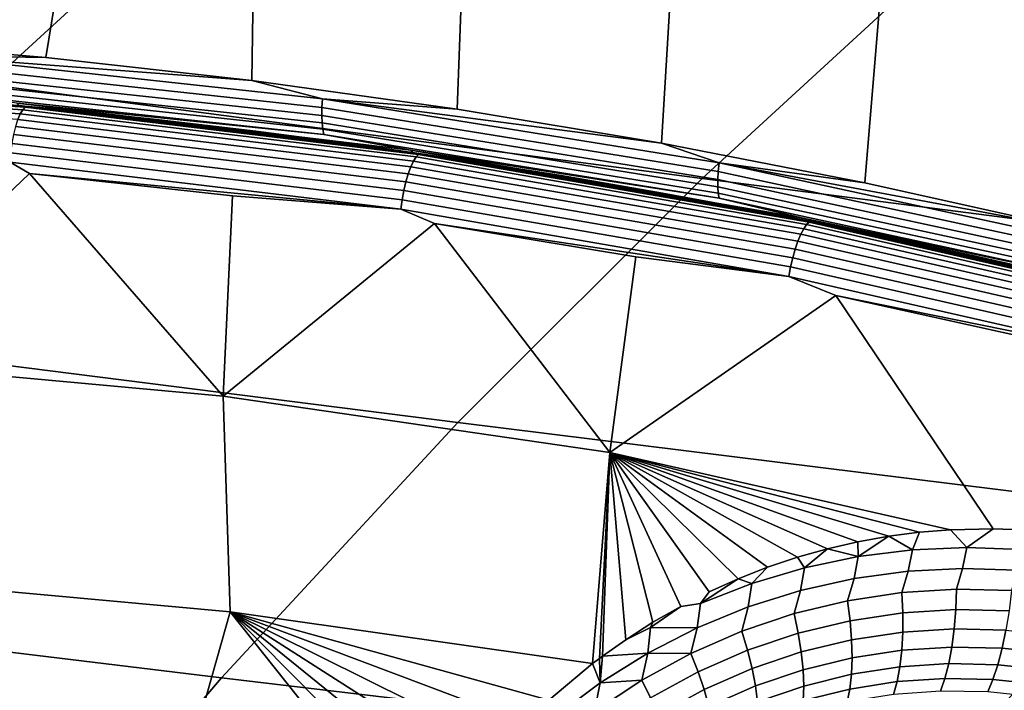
# Model space of a CAD drawing. Header units: metres. Extents: x -240 to 45, y -77 to 27.
# Tile 282 of 656: x -215.1 to -213.2, y 13.81 to 15.1. Entities that reach past the tile are written whole.
import ezdxf

# ---------------------------------------------------------------- set-up
doc = ezdxf.new("R2010")
doc.units = ezdxf.units.M
doc.layers.add('solid_102011X2', color=7, linetype='CONTINUOUS')

msp = doc.modelspace()

# ---------------------------------------------------------------- linework, layer by layer
at = {"layer": 'solid_102011X2'}
for points in [[(-215.847519, 15.08611, 272.014862), (-215.532791, 17.842951, 271.936371), (-215.071533, 17.77973, 271.821381), (-215.448105, 15.063365, 271.915253)], [(-215.448105, 15.063365, 271.915253), (-215.071533, 17.77973, 271.821381), (-214.61235, 17.705538, 271.706879), (-215.049561, 15.029841, 271.815887)], [(-214.651993, 14.985543, 271.716766), (-215.049561, 15.029841, 271.815887), (-214.61235, 17.705538, 271.706879)], [(-214.651993, 14.985543, 271.716766), (-214.61235, 17.705538, 271.706879), (-214.155533, 17.620461, 271.592987), (-214.25592, 14.930537, 271.618011)], [(-214.25592, 14.930537, 271.618011), (-214.155533, 17.620461, 271.592987), (-213.701431, 17.524557, 271.479767), (-213.861389, 14.864829, 271.519653)], [(-213.861389, 14.864829, 271.519653), (-213.701431, 17.524557, 271.479767), (-213.25032, 17.417942, 271.36731), (-213.468964, 14.788527, 271.421814)], [(-213.468964, 14.788527, 271.421814), (-213.25032, 17.417942, 271.36731), (-212.802551, 17.300707, 271.255646), (-213.078674, 14.701639, 271.324493)], [(-211.425323, 15.478531, 303.337738), (-212.795776, 15.668876, 301.692627), (-213.296494, 15.2445, 302.055603), (-211.917648, 15.059723, 303.699371)], [(-214.665756, 15.431815, 300.40387), (-216.023529, 15.621344, 298.743652), (-216.527435, 15.161757, 299.097717), (-215.160782, 14.978139, 300.757446)], [(-213.296494, 15.2445, 302.055603), (-214.665756, 15.431815, 300.40387), (-215.160782, 14.978139, 300.757446), (-213.78302, 14.796701, 302.408295)], [(-211.917648, 15.059723, 303.699371), (-213.296494, 15.2445, 302.055603), (-213.78302, 14.796701, 302.408295), (-212.396042, 14.617742, 304.050781)], [(-215.286896, 15.033851, 271.876617), (-215.448105, 15.063365, 271.915253), (-215.049561, 15.029841, 271.815887)], [(-215.286896, 15.033851, 271.876617), (-214.516006, 14.950555, 271.684418), (-214.517044, 14.933837, 271.689301), (-215.287094, 15.017043, 271.881317)], [(-215.286896, 15.033851, 271.876617), (-215.049561, 15.029841, 271.815887), (-214.651993, 14.985543, 271.716766)], [(-215.286896, 15.033851, 271.876617), (-214.651993, 14.985543, 271.716766), (-214.516006, 14.950555, 271.684418)], [(-215.287094, 15.017043, 271.881317), (-214.517044, 14.933837, 271.689301), (-214.517258, 14.918148, 271.69693), (-215.28653, 15.00127, 271.888733)], [(-215.28653, 15.00127, 271.888733), (-214.517258, 14.918148, 271.69693), (-214.516632, 14.903967, 271.707092), (-215.285202, 14.987013, 271.898712)], [(-215.861053, 14.972704, 272.100708), (-215.098953, 14.921256, 271.910614), (-215.1035, 14.910303, 271.896545), (-215.865051, 14.961707, 272.086517)], [(-215.85675, 14.980815, 272.116669), (-215.094238, 14.929332, 271.926453), (-215.098953, 14.921256, 271.910614), (-215.861053, 14.972704, 272.100708)], [(-215.094238, 14.929332, 271.926453), (-215.85675, 14.980815, 272.116669), (-215.852264, 14.985766, 272.13382), (-215.089523, 14.934258, 271.943542)], [(-215.089523, 14.934258, 271.943542), (-215.852264, 14.985766, 272.13382), (-215.237106, 14.949328, 271.99884)], [(-213.78302, 14.796701, 302.408295), (-215.160782, 14.978139, 300.757446), (-215.64061, 14.501496, 301.100128), (-214.254639, 14.326181, 302.750153)], [(-215.285202, 14.987013, 271.898712), (-214.516632, 14.903967, 271.707092), (-214.515198, 14.891725, 271.719452), (-215.283173, 14.974705, 271.910919)], [(-215.283173, 14.974705, 271.910919), (-214.515198, 14.891725, 271.719452), (-214.513, 14.881793, 271.733612), (-215.280487, 14.964722, 271.924957)], [(-214.516006, 14.950555, 271.684418), (-214.651993, 14.985543, 271.716766), (-214.25592, 14.930537, 271.618011)], [(-215.280487, 14.964722, 271.924957), (-214.513, 14.881793, 271.733612), (-215.104935, 14.942291, 271.897491)], [(-215.045532, 14.931362, 271.917969), (-215.039307, 14.931512, 271.949463), (-215.237106, 14.949328, 271.99884), (-215.243362, 14.949203, 271.967285)], [(-215.101257, 14.937792, 271.91394), (-215.045532, 14.931362, 271.917969), (-215.243362, 14.949203, 271.967285)], [(-215.089523, 14.934258, 271.943542), (-215.237106, 14.949328, 271.99884), (-215.039307, 14.931512, 271.949463)], [(-215.104935, 14.942291, 271.897491), (-214.345383, 14.851341, 271.70813), (-214.341919, 14.846868, 271.72464), (-215.101257, 14.937792, 271.91394)], [(-214.513, 14.881793, 271.733612), (-214.345383, 14.851341, 271.70813), (-215.104935, 14.942291, 271.897491)], [(-215.101257, 14.937792, 271.91394), (-214.341919, 14.846868, 271.72464), (-215.045532, 14.931362, 271.917969)], [(-214.335251, 14.838223, 271.737122), (-215.094238, 14.929332, 271.926453), (-215.089523, 14.934258, 271.943542), (-214.330276, 14.843108, 271.75415)], [(-215.089523, 14.934258, 271.943542), (-215.039307, 14.931512, 271.949463), (-214.841766, 14.911024, 271.900177)], [(-215.089523, 14.934258, 271.943542), (-214.841766, 14.911024, 271.900177), (-214.644531, 14.88787, 271.850952)], [(-215.089523, 14.934258, 271.943542), (-214.644531, 14.88787, 271.850952), (-214.447647, 14.862054, 271.801819)], [(-214.330276, 14.843108, 271.75415), (-215.089523, 14.934258, 271.943542), (-214.447647, 14.862054, 271.801819)], [(-214.516006, 14.950555, 271.684418), (-213.750244, 14.826879, 271.4935), (-213.752106, 14.810294, 271.498596), (-214.517044, 14.933837, 271.689301)], [(-214.516006, 14.950555, 271.684418), (-214.25592, 14.930537, 271.618011), (-213.861389, 14.864829, 271.519653)], [(-214.516006, 14.950555, 271.684418), (-213.861389, 14.864829, 271.519653), (-213.750244, 14.826879, 271.4935)], [(-215.098953, 14.921256, 271.910614), (-214.340347, 14.830204, 271.721344), (-214.345428, 14.819324, 271.707397), (-215.1035, 14.910303, 271.896545)], [(-215.094238, 14.929332, 271.926453), (-214.335251, 14.838223, 271.737122), (-214.340347, 14.830204, 271.721344), (-215.098953, 14.921256, 271.910614)], [(-214.847961, 14.910851, 271.868683), (-214.841766, 14.911024, 271.900177), (-215.039307, 14.931512, 271.949463), (-215.045532, 14.931362, 271.917969)], [(-214.341919, 14.846868, 271.72464), (-214.847961, 14.910851, 271.868683), (-215.045532, 14.931362, 271.917969)], [(-214.517044, 14.933837, 271.689301), (-213.752106, 14.810294, 271.498596), (-213.753082, 14.79473, 271.506409), (-214.517258, 14.918148, 271.69693)], [(-214.517258, 14.918148, 271.69693), (-213.753082, 14.79473, 271.506409), (-213.753159, 14.780662, 271.516724), (-214.516632, 14.903967, 271.707092)], [(-215.107712, 14.896845, 271.884735), (-214.350296, 14.805953, 271.69574), (-214.354797, 14.790541, 271.686768), (-215.11145, 14.881336, 271.875549)], [(-215.1035, 14.910303, 271.896545), (-214.345428, 14.819324, 271.707397), (-214.350296, 14.805953, 271.69574), (-215.107712, 14.896845, 271.884735)], [(-214.650696, 14.887672, 271.819519), (-214.644531, 14.88787, 271.850952), (-214.841766, 14.911024, 271.900177), (-214.847961, 14.910851, 271.868683)], [(-214.341919, 14.846868, 271.72464), (-214.650696, 14.887672, 271.819519), (-214.847961, 14.910851, 271.868683)], [(-214.516632, 14.903967, 271.707092), (-213.753159, 14.780662, 271.516724), (-213.752335, 14.768517, 271.529236), (-214.515198, 14.891725, 271.719452)], [(-215.11145, 14.881336, 271.875549), (-214.354797, 14.790541, 271.686768), (-214.35878, 14.773611, 271.680756), (-215.114594, 14.864302, 271.869354)], [(-214.453766, 14.861833, 271.770416), (-214.447647, 14.862054, 271.801819), (-214.644531, 14.88787, 271.850952), (-214.650696, 14.887672, 271.819519)], [(-214.341919, 14.846868, 271.72464), (-214.453766, 14.861833, 271.770416), (-214.650696, 14.887672, 271.819519)], [(-214.515198, 14.891725, 271.719452), (-213.752335, 14.768517, 271.529236), (-213.750626, 14.758665, 271.543549), (-214.513, 14.881793, 271.733612)], [(-214.513, 14.881793, 271.733612), (-213.750626, 14.758665, 271.543549), (-214.345383, 14.851341, 271.70813)], [(-215.114594, 14.864302, 271.869354), (-214.35878, 14.773611, 271.680756), (-214.362106, 14.755735, 271.677948), (-215.117035, 14.846319, 271.866333)], [(-214.257217, 14.833336, 271.721405), (-214.251129, 14.833583, 271.752777), (-214.447647, 14.862054, 271.801819), (-214.453766, 14.861833, 271.770416)], [(-214.341919, 14.846868, 271.72464), (-214.257217, 14.833336, 271.721405), (-214.453766, 14.861833, 271.770416)], [(-214.330276, 14.843108, 271.75415), (-214.447647, 14.862054, 271.801819), (-214.251129, 14.833583, 271.752777)], [(-213.750244, 14.826879, 271.4935), (-213.861389, 14.864829, 271.519653), (-213.468964, 14.788527, 271.421814)], [(-215.117035, 14.846319, 271.866333), (-214.362106, 14.755735, 271.677948), (-214.364655, 14.73752, 271.678406), (-215.118698, 14.827996, 271.866577)], [(-214.345383, 14.851341, 271.70813), (-213.591248, 14.720953, 271.520111), (-213.588013, 14.716518, 271.536652), (-214.341919, 14.846868, 271.72464)], [(-213.750626, 14.758665, 271.543549), (-213.591248, 14.720953, 271.520111), (-214.345383, 14.851341, 271.70813)], [(-214.341919, 14.846868, 271.72464), (-213.588013, 14.716518, 271.536652), (-214.257217, 14.833336, 271.721405)], [(-213.58168, 14.707728, 271.549133), (-214.335251, 14.838223, 271.737122), (-214.330276, 14.843108, 271.75415), (-213.576492, 14.712561, 271.566132)], [(-214.330276, 14.843108, 271.75415), (-214.251129, 14.833583, 271.752777), (-214.055023, 14.802462, 271.703857)], [(-214.330276, 14.843108, 271.75415), (-214.055023, 14.802462, 271.703857), (-213.859375, 14.768697, 271.655029)], [(-214.330276, 14.843108, 271.75415), (-213.859375, 14.768697, 271.655029), (-213.6642, 14.732296, 271.606323)], [(-213.576492, 14.712561, 271.566132), (-214.330276, 14.843108, 271.75415), (-213.6642, 14.732296, 271.606323)], [(-215.118698, 14.827996, 271.866577), (-215.081024, 14.806309, 271.860474), (-215.45845, 14.445688, 272.054108), (-215.473541, 14.83879, 271.958435)], [(-215.118698, 14.827996, 271.866577), (-214.364655, 14.73752, 271.678406), (-215.081024, 14.806309, 271.860474)], [(-214.340347, 14.830204, 271.721344), (-213.587189, 14.699789, 271.533478), (-213.592789, 14.689013, 271.519653), (-214.345428, 14.819324, 271.707397)], [(-214.335251, 14.838223, 271.737122), (-213.58168, 14.707728, 271.549133), (-213.587189, 14.699789, 271.533478), (-214.340347, 14.830204, 271.721344)], [(-214.061081, 14.802188, 271.672516), (-214.055023, 14.802462, 271.703857), (-214.251129, 14.833583, 271.752777), (-214.257217, 14.833336, 271.721405)], [(-213.588013, 14.716518, 271.536652), (-214.061081, 14.802188, 271.672516), (-214.257217, 14.833336, 271.721405)], [(-213.750244, 14.826879, 271.4935), (-212.991592, 14.663116, 271.304321), (-212.994263, 14.646708, 271.309631), (-213.752106, 14.810294, 271.498596)], [(-213.750244, 14.826879, 271.4935), (-213.468964, 14.788527, 271.421814), (-213.078674, 14.701639, 271.324493)], [(-213.750244, 14.826879, 271.4935), (-213.078674, 14.701639, 271.324493), (-212.991592, 14.663116, 271.304321)], [(-214.707657, 14.376673, 271.86554), (-215.45845, 14.445688, 272.054108), (-215.081024, 14.806309, 271.860474)], [(-214.707657, 14.376673, 271.86554), (-215.081024, 14.806309, 271.860474), (-214.689651, 14.763259, 271.762787)], [(-214.364655, 14.73752, 271.678406), (-214.689651, 14.763259, 271.762787), (-215.081024, 14.806309, 271.860474)], [(-214.350296, 14.805953, 271.69574), (-213.598312, 14.675762, 271.508148), (-213.603561, 14.660487, 271.499329), (-214.354797, 14.790541, 271.686768)], [(-214.345428, 14.819324, 271.707397), (-213.592789, 14.689013, 271.519653), (-213.598312, 14.675762, 271.508148), (-214.350296, 14.805953, 271.69574)], [(-213.865402, 14.768396, 271.623718), (-213.859375, 14.768697, 271.655029), (-214.055023, 14.802462, 271.703857), (-214.061081, 14.802188, 271.672516)], [(-213.588013, 14.716518, 271.536652), (-213.865402, 14.768396, 271.623718), (-214.061081, 14.802188, 271.672516)], [(-213.752106, 14.810294, 271.498596), (-212.994263, 14.646708, 271.309631), (-212.996017, 14.63131, 271.317657), (-213.753082, 14.79473, 271.506409)], [(-214.354797, 14.790541, 271.686768), (-213.603561, 14.660487, 271.499329), (-213.608368, 14.643705, 271.49353), (-214.35878, 14.773611, 271.680756)], [(-212.396042, 14.617742, 304.050781), (-213.78302, 14.796701, 302.408295), (-214.254639, 14.326181, 302.750153), (-212.859802, 14.153279, 304.391418)], [(-213.753082, 14.79473, 271.506409), (-212.996017, 14.63131, 271.317657), (-212.996796, 14.617392, 271.328156), (-213.753159, 14.780662, 271.516724)], [(-214.364655, 14.73752, 271.678406), (-214.299683, 14.709673, 271.665466), (-214.707657, 14.376673, 271.86554), (-214.689651, 14.763259, 271.762787)], [(-214.35878, 14.773611, 271.680756), (-213.608368, 14.643705, 271.49353), (-213.612579, 14.625984, 271.490906), (-214.362106, 14.755735, 271.677948)], [(-213.670212, 14.731969, 271.575043), (-213.6642, 14.732296, 271.606323), (-213.859375, 14.768697, 271.655029), (-213.865402, 14.768396, 271.623718)], [(-213.588013, 14.716518, 271.536652), (-213.670212, 14.731969, 271.575043), (-213.865402, 14.768396, 271.623718)], [(-213.753159, 14.780662, 271.516724), (-212.996796, 14.617392, 271.328156), (-212.996567, 14.605375, 271.34079), (-213.752335, 14.768517, 271.529236)], [(-213.752335, 14.768517, 271.529236), (-212.996567, 14.605375, 271.34079), (-212.995331, 14.595629, 271.355225), (-213.750626, 14.758665, 271.543549)], [(-214.362106, 14.755735, 271.677948), (-213.612579, 14.625984, 271.490906), (-213.616028, 14.607924, 271.491577), (-214.364655, 14.73752, 271.678406)], [(-213.750626, 14.758665, 271.543549), (-212.995331, 14.595629, 271.355225), (-213.591248, 14.720953, 271.520111)], [(-214.364655, 14.73752, 271.678406), (-213.616028, 14.607924, 271.491577), (-214.299683, 14.709673, 271.665466)], [(-213.475525, 14.692911, 271.52652), (-213.469559, 14.693267, 271.55777), (-213.6642, 14.732296, 271.606323), (-213.670212, 14.731969, 271.575043)], [(-213.588013, 14.716518, 271.536652), (-213.475525, 14.692911, 271.52652), (-213.670212, 14.731969, 271.575043)], [(-213.576492, 14.712561, 271.566132), (-213.6642, 14.732296, 271.606323), (-213.469559, 14.693267, 271.55777)], [(-213.961426, 14.267816, 271.67807), (-214.707657, 14.376673, 271.86554), (-214.299683, 14.709673, 271.665466)], [(-213.961426, 14.267816, 271.67807), (-214.299683, 14.709673, 271.665466), (-213.911392, 14.645615, 271.568573)], [(-213.616028, 14.607924, 271.491577), (-213.911392, 14.645615, 271.568573), (-214.299683, 14.709673, 271.665466)], [(-213.591248, 14.720953, 271.520111), (-212.844482, 14.551428, 271.333893), (-212.841461, 14.547041, 271.350525), (-213.588013, 14.716518, 271.536652)], [(-212.995331, 14.595629, 271.355225), (-212.844482, 14.551428, 271.333893), (-213.591248, 14.720953, 271.520111)], [(-213.588013, 14.716518, 271.536652), (-212.841461, 14.547041, 271.350525), (-213.475525, 14.692911, 271.52652)], [(-213.58168, 14.707728, 271.549133), (-212.83551, 14.538114, 271.363098), (-212.841385, 14.530275, 271.347534), (-213.587189, 14.699789, 271.533478)], [(-212.83551, 14.538114, 271.363098), (-213.58168, 14.707728, 271.549133), (-213.576492, 14.712561, 271.566132), (-212.830063, 14.542878, 271.380035)], [(-213.576492, 14.712561, 271.566132), (-213.469559, 14.693267, 271.55777), (-213.275467, 14.651617, 271.509338)], [(-213.576492, 14.712561, 271.566132), (-213.275467, 14.651617, 271.509338), (-213.081955, 14.607357, 271.46109)], [(-213.576492, 14.712561, 271.566132), (-213.081955, 14.607357, 271.46109), (-212.889099, 14.560494, 271.412994)], [(-212.830063, 14.542878, 271.380035), (-213.576492, 14.712561, 271.566132), (-212.889099, 14.560494, 271.412994)], [(-213.592789, 14.689013, 271.519653), (-212.847519, 14.519629, 271.333832), (-212.853683, 14.506536, 271.322479), (-213.598312, 14.675762, 271.508148)], [(-213.587189, 14.699789, 271.533478), (-212.841385, 14.530275, 271.347534), (-212.847519, 14.519629, 271.333832), (-213.592789, 14.689013, 271.519653)], [(-213.281403, 14.651234, 271.478119), (-213.275467, 14.651617, 271.509338), (-213.469559, 14.693267, 271.55777), (-213.475525, 14.692911, 271.52652)], [(-212.841461, 14.547041, 271.350525), (-213.281403, 14.651234, 271.478119), (-213.475525, 14.692911, 271.52652)], [(-213.598312, 14.675762, 271.508148), (-212.853683, 14.506536, 271.322479), (-212.85968, 14.49144, 271.313843), (-213.603561, 14.660487, 271.499329)], [(-213.603561, 14.660487, 271.499329), (-212.85968, 14.49144, 271.313843), (-212.865311, 14.474849, 271.308228), (-213.608368, 14.643705, 271.49353)], [(-213.087891, 14.606943, 271.429871), (-213.081955, 14.607357, 271.46109), (-213.275467, 14.651617, 271.509338), (-213.281403, 14.651234, 271.478119)], [(-212.841461, 14.547041, 271.350525), (-213.087891, 14.606943, 271.429871), (-213.281403, 14.651234, 271.478119)], [(-213.616028, 14.607924, 271.491577), (-213.525024, 14.571113, 271.472168), (-213.961426, 14.267816, 271.67807), (-213.911392, 14.645615, 271.568573)], [(-213.608368, 14.643705, 271.49353), (-212.865311, 14.474849, 271.308228), (-212.870377, 14.457328, 271.305817), (-213.612579, 14.625984, 271.490906)], [(-213.612579, 14.625984, 271.490906), (-212.870377, 14.457328, 271.305817), (-212.874725, 14.439467, 271.306671), (-213.616028, 14.607924, 271.491577)], [(-213.616028, 14.607924, 271.491577), (-212.874725, 14.439467, 271.306671), (-213.525024, 14.571113, 271.472168)], [(-213.303787, 14.118949, 271.517029), (-213.961426, 14.267816, 271.67807), (-213.525024, 14.571113, 271.472168), (-213.221741, 14.120653, 271.492035)], [(-213.184357, 14.119622, 271.480988), (-213.221741, 14.120653, 271.492035), (-213.525024, 14.571113, 271.472168), (-213.140869, 14.486232, 271.376312)], [(-212.874725, 14.439467, 271.306671), (-213.140869, 14.486232, 271.376312), (-213.525024, 14.571113, 271.472168)], [(-214.254639, 14.326181, 302.750153), (-215.64061, 14.501496, 301.100128), (-216.104492, 14.002638, 301.431458), (-214.710617, 13.833681, 303.080658)], [(-215.398087, 14.024789, 272.119141), (-215.45845, 14.445688, 272.054108), (-214.707657, 14.376673, 271.86554), (-214.694092, 13.960668, 271.941498)], [(-214.694092, 13.960668, 271.941498), (-214.707657, 14.376673, 271.86554), (-213.961426, 14.267816, 271.67807), (-213.994492, 13.860835, 271.764862)], [(-212.859802, 14.153279, 304.391418), (-214.254639, 14.326181, 302.750153), (-214.710617, 13.833681, 303.080658), (-213.308197, 13.667066, 304.720764)], [(-213.981522, 13.870666, 271.759644), (-213.994492, 13.860835, 271.764862), (-213.961426, 14.267816, 271.67807)], [(-213.975464, 13.875172, 271.757233), (-213.981522, 13.870666, 271.759644), (-213.961426, 14.267816, 271.67807)], [(-213.930527, 13.906916, 271.73941), (-213.975464, 13.875172, 271.757233), (-213.961426, 14.267816, 271.67807)], [(-213.878067, 13.940503, 271.718872), (-213.930527, 13.906916, 271.73941), (-213.961426, 14.267816, 271.67807)], [(-213.824387, 13.971305, 271.698181), (-213.878067, 13.940503, 271.718872), (-213.961426, 14.267816, 271.67807)], [(-213.786209, 13.97702, 271.686005), (-213.824387, 13.971305, 271.698181), (-213.961426, 14.267816, 271.67807), (-213.769531, 13.99931, 271.677399)], [(-213.713699, 14.024439, 271.656647), (-213.769531, 13.99931, 271.677399), (-213.961426, 14.267816, 271.67807)], [(-213.656952, 14.046691, 271.635956), (-213.713699, 14.024439, 271.656647), (-213.961426, 14.267816, 271.67807)], [(-213.599442, 14.066041, 271.615387), (-213.656952, 14.046691, 271.635956), (-213.961426, 14.267816, 271.67807)], [(-213.541199, 14.082485, 271.595032), (-213.599442, 14.066041, 271.615387), (-213.961426, 14.267816, 271.67807)], [(-213.482407, 14.096008, 271.574982), (-213.541199, 14.082485, 271.595032), (-213.961426, 14.267816, 271.67807)], [(-213.423111, 14.106606, 271.555237), (-213.482407, 14.096008, 271.574982), (-213.961426, 14.267816, 271.67807)], [(-213.363556, 14.114246, 271.535889), (-213.423111, 14.106606, 271.555237), (-213.961426, 14.267816, 271.67807)], [(-213.303787, 14.118949, 271.517029), (-213.363556, 14.114246, 271.535889), (-213.961426, 14.267816, 271.67807)], [(-211.458435, 13.983058, 306.023682), (-212.859802, 14.153279, 304.391418), (-213.308197, 13.667066, 304.720764), (-211.899612, 13.503036, 306.351501)], [(-213.27211, 14.084846, 271.512695), (-213.377426, 14.080245, 271.54541), (-213.363556, 14.114246, 271.535889), (-213.303787, 14.118949, 271.517029)], [(-213.27211, 14.084846, 271.512695), (-213.303787, 14.118949, 271.517029), (-213.221741, 14.120653, 271.492035)], [(-213.166611, 14.081019, 271.481567), (-213.27211, 14.084846, 271.512695), (-213.221741, 14.120653, 271.492035), (-213.184357, 14.119622, 271.480988)], [(-213.482025, 14.067146, 271.579407), (-213.482407, 14.096008, 271.574982), (-213.423111, 14.106606, 271.555237)], [(-213.482025, 14.067146, 271.579407), (-213.423111, 14.106606, 271.555237), (-213.377426, 14.080245, 271.54541)], [(-213.377426, 14.080245, 271.54541), (-213.423111, 14.106606, 271.555237), (-213.363556, 14.114246, 271.535889)], [(-213.585388, 14.045559, 271.61441), (-213.599442, 14.066041, 271.615387), (-213.541199, 14.082485, 271.595032)], [(-213.585388, 14.045559, 271.61441), (-213.541199, 14.082485, 271.595032), (-213.482025, 14.067146, 271.579407)], [(-213.482025, 14.067146, 271.579407), (-213.541199, 14.082485, 271.595032), (-213.482407, 14.096008, 271.574982)], [(-213.377426, 14.080245, 271.54541), (-213.385651, 14.039031, 271.549225), (-213.490021, 14.024855, 271.58371), (-213.482025, 14.067146, 271.579407)], [(-213.27211, 14.084846, 271.512695), (-213.280487, 14.044465, 271.516083), (-213.385651, 14.039031, 271.549225), (-213.377426, 14.080245, 271.54541)], [(-213.166611, 14.081019, 271.481567), (-213.175064, 14.041227, 271.484589), (-213.280487, 14.044465, 271.516083), (-213.27211, 14.084846, 271.512695)], [(-213.585388, 14.045559, 271.61441), (-213.686966, 14.015509, 271.650055), (-213.656952, 14.046691, 271.635956), (-213.599442, 14.066041, 271.615387)], [(-213.482025, 14.067146, 271.579407), (-213.490021, 14.024855, 271.58371), (-213.593048, 14.001945, 271.619263), (-213.585388, 14.045559, 271.61441)], [(-213.686966, 14.015509, 271.650055), (-213.713699, 14.024439, 271.656647), (-213.656952, 14.046691, 271.635956)], [(-213.585388, 14.045559, 271.61441), (-213.593048, 14.001945, 271.619263), (-213.694153, 13.97032, 271.655487), (-213.686966, 14.015509, 271.650055)], [(-213.280487, 14.044465, 271.516083), (-213.292053, 14.004247, 271.514832), (-213.397675, 13.997685, 271.548676), (-213.385651, 14.039031, 271.549225)], [(-213.175064, 14.041227, 271.484589), (-213.186096, 14.001765, 271.482788), (-213.292053, 14.004247, 271.514832), (-213.280487, 14.044465, 271.516083)], [(-214.807831, 13.558089, 272.023468), (-215.295013, 13.60066, 272.146851), (-215.398087, 14.024789, 272.119141), (-214.694092, 13.960668, 271.941498)], [(-213.786209, 13.97702, 271.686005), (-213.769531, 13.99931, 271.677399), (-213.713699, 14.024439, 271.656647)], [(-213.786209, 13.97702, 271.686005), (-213.713699, 14.024439, 271.656647), (-213.686966, 14.015509, 271.650055)], [(-213.490021, 14.024855, 271.58371), (-213.50238, 13.982011, 271.583984), (-213.605576, 13.957239, 271.620361), (-213.593048, 14.001945, 271.619263)], [(-213.385651, 14.039031, 271.549225), (-213.397675, 13.997685, 271.548676), (-213.50238, 13.982011, 271.583984), (-213.490021, 14.024855, 271.58371)], [(-213.686966, 14.015509, 271.650055), (-213.694153, 13.97032, 271.655487), (-213.792755, 13.93001, 271.691986), (-213.786209, 13.97702, 271.686005)], [(-213.293594, 13.965178, 271.504944), (-213.396027, 13.958799, 271.538086), (-213.397675, 13.997685, 271.548676), (-213.292053, 14.004247, 271.514832)], [(-213.190811, 13.962778, 271.473572), (-213.293594, 13.965178, 271.504944), (-213.292053, 14.004247, 271.514832), (-213.186096, 14.001765, 271.482788)], [(-214.710617, 13.833681, 303.080658), (-216.104492, 14.002638, 301.431458), (-216.551743, 13.482321, 301.750885), (-215.150238, 13.319945, 303.399323)], [(-213.593048, 14.001945, 271.619263), (-213.605576, 13.957239, 271.620361), (-213.706635, 13.923384, 271.65741), (-213.694153, 13.97032, 271.655487)], [(-213.396027, 13.958799, 271.538086), (-213.497559, 13.943576, 271.572723), (-213.50238, 13.982011, 271.583984), (-213.397675, 13.997685, 271.548676)], [(-213.792755, 13.93001, 271.691986), (-213.882568, 13.930194, 271.721863), (-213.824387, 13.971305, 271.698181), (-213.786209, 13.97702, 271.686005)], [(-213.882568, 13.930194, 271.721863), (-213.878067, 13.940503, 271.718872), (-213.824387, 13.971305, 271.698181)], [(-213.694153, 13.97032, 271.655487), (-213.706635, 13.923384, 271.65741), (-213.804932, 13.880496, 271.694672), (-213.792755, 13.93001, 271.691986)], [(-213.497559, 13.943576, 271.572723), (-213.597595, 13.919523, 271.60849), (-213.605576, 13.957239, 271.620361), (-213.50238, 13.982011, 271.583984)], [(-214.356964, 13.439685, 271.914978), (-214.807831, 13.558089, 272.023468), (-214.694092, 13.960668, 271.941498), (-214.323898, 13.495448, 271.901123)], [(-214.078766, 13.790403, 271.798981), (-214.694092, 13.960668, 271.941498), (-213.994492, 13.860835, 271.764862)], [(-214.298035, 13.514844, 271.89209), (-214.323898, 13.495448, 271.901123), (-214.694092, 13.960668, 271.941498), (-214.287781, 13.550559, 271.885925)], [(-214.250763, 13.601848, 271.870392), (-214.287781, 13.550559, 271.885925), (-214.694092, 13.960668, 271.941498)], [(-214.210861, 13.65219, 271.853668), (-214.250763, 13.601848, 271.870392), (-214.694092, 13.960668, 271.941498)], [(-214.168793, 13.700503, 271.836121), (-214.210861, 13.65219, 271.853668), (-214.694092, 13.960668, 271.941498)], [(-214.124756, 13.746585, 271.817871), (-214.168793, 13.700503, 271.836121), (-214.694092, 13.960668, 271.941498)], [(-214.078766, 13.790403, 271.798981), (-214.124756, 13.746585, 271.817871), (-214.694092, 13.960668, 271.941498)], [(-213.597595, 13.919523, 271.60849), (-213.695541, 13.886658, 271.644958), (-213.706635, 13.923384, 271.65741), (-213.605576, 13.957239, 271.620361)], [(-213.396179, 13.921538, 271.522644), (-213.494705, 13.90668, 271.556702), (-213.497559, 13.943576, 271.572723), (-213.396027, 13.958799, 271.538086)], [(-213.296707, 13.927794, 271.490112), (-213.396179, 13.921538, 271.522644), (-213.396027, 13.958799, 271.538086), (-213.293594, 13.965178, 271.504944)], [(-213.196884, 13.925503, 271.459412), (-213.296707, 13.927794, 271.490112), (-213.293594, 13.965178, 271.504944), (-213.190811, 13.962778, 271.473572)], [(-213.88826, 13.881131, 271.728333), (-213.975464, 13.875172, 271.757233), (-213.930527, 13.906916, 271.73941), (-213.882568, 13.930194, 271.721863)], [(-213.882568, 13.930194, 271.721863), (-213.930527, 13.906916, 271.73941), (-213.878067, 13.940503, 271.718872)], [(-213.882568, 13.930194, 271.721863), (-213.792755, 13.93001, 271.691986), (-213.88826, 13.881131, 271.728333)], [(-213.88826, 13.881131, 271.728333), (-213.792755, 13.93001, 271.691986), (-213.804932, 13.880496, 271.694672)], [(-213.494705, 13.90668, 271.556702), (-213.591766, 13.883241, 271.591858), (-213.597595, 13.919523, 271.60849), (-213.497559, 13.943576, 271.572723)], [(-213.301346, 13.892767, 271.470673), (-213.398102, 13.886575, 271.502625), (-213.396179, 13.921538, 271.522644), (-213.296707, 13.927794, 271.490112)], [(-213.204193, 13.890615, 271.440552), (-213.301346, 13.892767, 271.470673), (-213.296707, 13.927794, 271.490112), (-213.196884, 13.925503, 271.459412)], [(-213.695541, 13.886658, 271.644958), (-213.790787, 13.84503, 271.681671), (-213.804932, 13.880496, 271.694672), (-213.706635, 13.923384, 271.65741)], [(-213.591766, 13.883241, 271.591858), (-213.686737, 13.851241, 271.627777), (-213.695541, 13.886658, 271.644958), (-213.597595, 13.919523, 271.60849)], [(-213.398102, 13.886575, 271.502625), (-213.493896, 13.871991, 271.536133), (-213.494705, 13.90668, 271.556702), (-213.396179, 13.921538, 271.522644)], [(-213.107147, 13.880157, 271.412537), (-213.204193, 13.890615, 271.440552), (-213.196884, 13.925503, 271.459412), (-213.097214, 13.914714, 271.430817)], [(-213.493896, 13.871991, 271.536133), (-213.588181, 13.849046, 271.57077), (-213.591766, 13.883241, 271.591858), (-213.494705, 13.90668, 271.556702)], [(-213.307419, 13.860733, 271.446899), (-213.401764, 13.854542, 271.478394), (-213.398102, 13.886575, 271.502625), (-213.301346, 13.892767, 271.470673)], [(-213.212601, 13.858743, 271.417297), (-213.307419, 13.860733, 271.446899), (-213.301346, 13.892767, 271.470673), (-213.204193, 13.890615, 271.440552)], [(-213.117874, 13.8486, 271.389832), (-213.212601, 13.858743, 271.417297), (-213.204193, 13.890615, 271.440552), (-213.107147, 13.880157, 271.412537)], [(-213.980087, 13.823814, 271.764099), (-213.994492, 13.860835, 271.764862), (-213.981522, 13.870666, 271.759644)], [(-213.980087, 13.823814, 271.764099), (-213.981522, 13.870666, 271.759644), (-213.975464, 13.875172, 271.757233)], [(-213.980087, 13.823814, 271.764099), (-213.975464, 13.875172, 271.757233), (-213.88826, 13.881131, 271.728333)], [(-213.980087, 13.823814, 271.764099), (-213.88826, 13.881131, 271.728333), (-213.899826, 13.828707, 271.731689)], [(-213.88826, 13.881131, 271.728333), (-213.804932, 13.880496, 271.694672), (-213.899826, 13.828707, 271.731689)], [(-213.790787, 13.84503, 271.681671), (-213.882721, 13.79477, 271.71817), (-213.899826, 13.828707, 271.731689), (-213.804932, 13.880496, 271.694672)], [(-213.686737, 13.851241, 271.627777), (-213.779053, 13.81074, 271.66394), (-213.790787, 13.84503, 271.681671), (-213.695541, 13.886658, 271.644958)], [(-213.588181, 13.849046, 271.57077), (-213.680405, 13.817774, 271.606171), (-213.686737, 13.851241, 271.627777), (-213.591766, 13.883241, 271.591858)], [(-213.495117, 13.840135, 271.511414), (-213.586929, 13.817559, 271.545593), (-213.588181, 13.849046, 271.57077), (-213.493896, 13.871991, 271.536133)], [(-213.401764, 13.854542, 271.478394), (-213.495117, 13.840135, 271.511414), (-213.493896, 13.871991, 271.536133), (-213.398102, 13.886575, 271.502625)], [(-214.067612, 13.758242, 271.798828), (-214.078766, 13.790403, 271.798981), (-213.994492, 13.860835, 271.764862), (-213.980087, 13.823814, 271.764099)], [(-213.680405, 13.817774, 271.606171), (-213.769974, 13.778244, 271.641846), (-213.779053, 13.81074, 271.66394), (-213.686737, 13.851241, 271.627777)], [(-213.407135, 13.826017, 271.450378), (-213.498383, 13.811688, 271.483002), (-213.495117, 13.840135, 271.511414), (-213.401764, 13.854542, 271.478394)], [(-213.314819, 13.832271, 271.419312), (-213.407135, 13.826017, 271.450378), (-213.401764, 13.854542, 271.478394), (-213.307419, 13.860733, 271.446899)], [(-213.221985, 13.830464, 271.390106), (-213.314819, 13.832271, 271.419312), (-213.307419, 13.860733, 271.446899), (-213.212601, 13.858743, 271.417297)], [(-213.129181, 13.820618, 271.363068), (-213.221985, 13.830464, 271.390106), (-213.212601, 13.858743, 271.417297), (-213.117874, 13.8486, 271.389832)], [(-213.308197, 13.667066, 304.720764), (-214.710617, 13.833681, 303.080658), (-215.150238, 13.319945, 303.399323), (-213.74054, 13.159837, 305.03833)], [(-213.779053, 13.81074, 271.66394), (-213.868134, 13.76187, 271.699951), (-213.882721, 13.79477, 271.71817), (-213.790787, 13.84503, 271.681671)], [(-213.586929, 13.817559, 271.545593), (-213.676636, 13.786862, 271.580536), (-213.680405, 13.817774, 271.606171), (-213.588181, 13.849046, 271.57077)], [(-213.498383, 13.811688, 271.483002), (-213.588028, 13.789348, 271.516785), (-213.586929, 13.817559, 271.545593), (-213.495117, 13.840135, 271.511414)], [(-213.32341, 13.807894, 271.388336), (-213.414078, 13.801518, 271.419098), (-213.407135, 13.826017, 271.450378), (-213.314819, 13.832271, 271.419312)], [(-213.232162, 13.80629, 271.359467), (-213.32341, 13.807894, 271.388336), (-213.314819, 13.832271, 271.419312), (-213.221985, 13.830464, 271.390106)], [(-214.067612, 13.758242, 271.798828), (-213.980087, 13.823814, 271.764099), (-213.990677, 13.768164, 271.767975)], [(-213.980087, 13.823814, 271.764099), (-213.899826, 13.828707, 271.731689), (-213.990677, 13.768164, 271.767975)], [(-213.882721, 13.79477, 271.71817), (-213.970718, 13.736025, 271.753967), (-213.990677, 13.768164, 271.767975), (-213.899826, 13.828707, 271.731689)], [(-213.676636, 13.786862, 271.580536), (-213.763672, 13.748132, 271.615784), (-213.769974, 13.778244, 271.641846), (-213.680405, 13.817774, 271.606171)], [(-213.588028, 13.789348, 271.516785), (-213.675507, 13.759064, 271.551331), (-213.676636, 13.786862, 271.580536), (-213.586929, 13.817559, 271.545593)], [(-213.414078, 13.801518, 271.419098), (-213.503601, 13.787166, 271.451416), (-213.498383, 13.811688, 271.483002), (-213.407135, 13.826017, 271.450378)], [(-213.140869, 13.796713, 271.332764), (-213.232162, 13.80629, 271.359467), (-213.221985, 13.830464, 271.390106), (-213.129181, 13.820618, 271.363068)], [(-213.769974, 13.778244, 271.641846), (-213.856323, 13.730599, 271.677399), (-213.868134, 13.76187, 271.699951), (-213.779053, 13.81074, 271.66394)], [(-213.503601, 13.787166, 271.451416), (-213.591446, 13.764923, 271.484863), (-213.588028, 13.789348, 271.516785), (-213.498383, 13.811688, 271.483002)]]:
    msp.add_3dface(points, dxfattribs=at)

doc.saveas('drawing.dxf')
